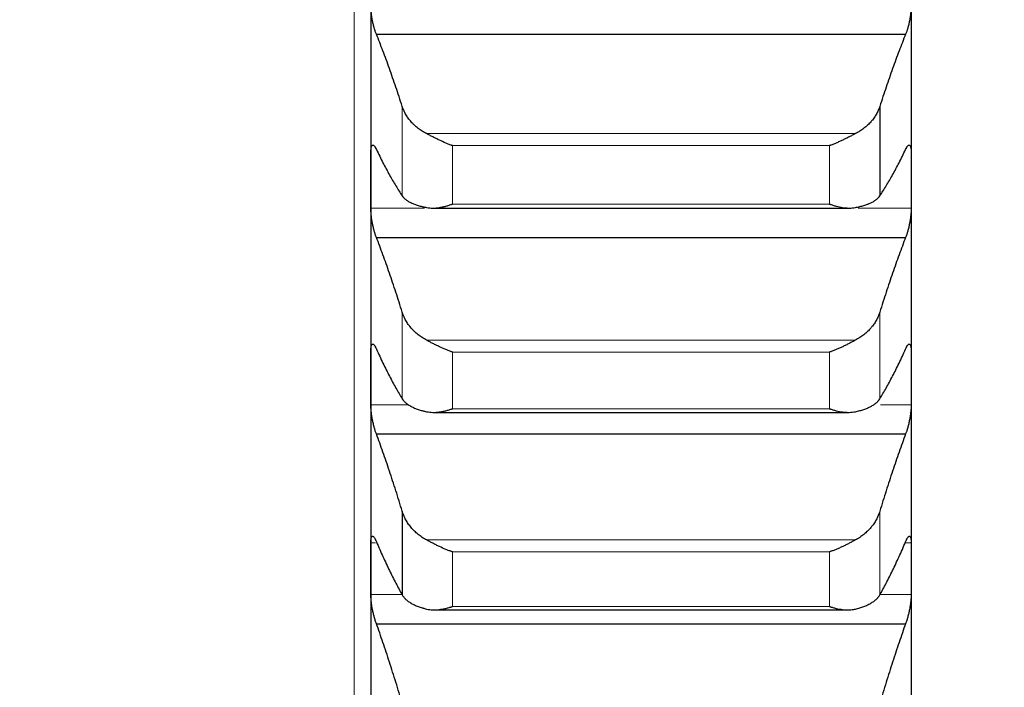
# Model space of a CAD drawing. Header units: inches. Extents: x 0 to 20790, y -12 to 14700.
# Tile 355 of 441: x 14118 to 14213, y 9855 to 9919. Entities that reach past the tile are written whole.
import ezdxf

# ---------------------------------------------------------------- set-up
doc = ezdxf.new("R2010")
doc.units = ezdxf.units.IN
doc.layers.add('1', color=7, linetype='Continuous', true_color=0xffffff)
doc.layers.add('254', color=7, linetype='Continuous', true_color=0xffffff)
doc.styles.add('latin_extended', font='simplex.shx')
doc.dimstyles.get("Standard").update_dxf_attribs({"dimtxt": 0.18, "dimasz": 0.18, "dimexe": 0.18, "dimexo": 0.0625, "dimgap": 0.09, "dimtad": 0, "dimtih": 1, "dimtoh": 1, "dimdec": 4, "dimzin": 0, "dimdsep": 46, "dimtxsty": 'Standard', "dimcen": 0.09, "dimadec": 0, "dimazin": 0, "dimtfac": 1, "dimtdec": 4, "dimtofl": 0, "dimtmove": 0, "dimatfit": 3, "dimfxl": 1, "dimtolj": 1, "dimtzin": 0, "dimarcsym": 0})

# ---------------------------------------------------------------- blocks, each defined once
blk = doc.blocks.new('_U6')
at = {"layer": '254', "color": 3, "linetype": 'Continuous', "lineweight": 13, "transparency": 16777216}
for p, q in [((14453.838, 10348.957), (14453.838, 8475.942)), ((14203.838, 10258.942), (14203.838, 8475.942)), ((14203.838, 8510.942), (12901.42, 8510.942)), ((14081.338, 8510.942), (13958.838, 8510.942)), ((14453.838, 8510.942), (14203.838, 8510.942)), ((14576.338, 8510.942), (14698.838, 8510.942))]:
    blk.add_line(p, q, dxfattribs=at)
at = {"layer": '254', "color": 3, "transparency": 16777216}
for points in [[(14081.338, 8490.525), (14081.338, 8531.358), (14203.838, 8510.942)], [(14576.338, 8531.358), (14576.338, 8490.525), (14453.838, 8510.942)]]:
    blk.add_solid(points, dxfattribs=at)
at = {"layer": 'Defpoints', "color": 0, "transparency": 16777216}
for p in [(14453.838, 10383.957), (14203.838, 10293.942), (14203.838, 8510.942)]:
    blk.add_point(p, dxfattribs=at)
at = {"layer": '254', "color": 2, "lineweight": 13, "transparency": 16777216, "insert": (12962.67, 8694.692), "char_height": 122.5, "attachment_point": 1, "style": 'latin_extended'}
blk.add_mtext('\\A1;250', dxfattribs=at)
blk = doc.blocks.new('_U7')
at = {"layer": '254', "color": 3, "linetype": 'Continuous', "lineweight": 13, "transparency": 16777216}
for p, q in [((14043.838, 10258.942), (14043.838, 8755.942)), ((14203.838, 10258.942), (14203.838, 8755.942)), ((14043.838, 8790.942), (12871.831, 8790.942)), ((13921.338, 8790.942), (13798.838, 8790.942)), ((14043.838, 8790.942), (14203.838, 8790.942)), ((14326.338, 8790.942), (14448.838, 8790.942))]:
    blk.add_line(p, q, dxfattribs=at)
at = {"layer": '254', "color": 3, "transparency": 16777216}
for points in [[(13921.338, 8770.525), (13921.338, 8811.358), (14043.838, 8790.942)], [(14326.338, 8811.358), (14326.338, 8770.525), (14203.838, 8790.942)]]:
    blk.add_solid(points, dxfattribs=at)
at = {"layer": 'Defpoints', "color": 0, "transparency": 16777216}
for p in [(14043.838, 10293.942), (14203.838, 10293.942), (14203.838, 8790.942)]:
    blk.add_point(p, dxfattribs=at)
at = {"layer": '254', "color": 2, "lineweight": 13, "transparency": 16777216, "insert": (12933.081, 9178.858), "char_height": 122.5, "attachment_point": 1, "style": 'latin_extended'}
blk.add_mtext('\\A1;\\C2;Flywheel\\P\\C2;90-240', dxfattribs=at)

msp = doc.modelspace()

# ---------------------------------------------------------------- linework, layer by layer
at = {"layer": '1', "color": 110, "linetype": 'Continuous', "lineweight": 13}
for p, q in [((14150.238, 10908.942), (14150.238, 9678.942)), ((14154.865, 9910.427), (14154.865, 9901.81)), ((14157.207, 9907.802), (14198.47, 9907.802)), ((14159.694, 9906.651), (14195.982, 9906.651)), ((14159.694, 9906.651), (14159.694, 9901.024)), ((14195.982, 9906.651), (14195.982, 9901.024)), ((14159.694, 9901.024), (14195.982, 9901.024)), ((14151.841, 9900.623), (14157.005, 9900.623)), ((14157.511, 9900.623), (14198.181, 9900.623)), ((14198.743, 9900.623), (14203.836, 9900.623)), ((14154.865, 9890.621), (14154.865, 9882.279)), ((14200.812, 9890.621), (14200.812, 9882.279)), ((14157.207, 9887.925), (14198.47, 9887.925)), ((14159.694, 9886.777), (14195.982, 9886.777)), ((14159.694, 9886.777), (14159.694, 9881.329)), ((14195.982, 9886.777), (14195.982, 9881.329)), ((14151.841, 9881.71), (14155.494, 9881.71)), ((14159.694, 9881.329), (14195.982, 9881.329)), ((14200.897, 9881.71), (14203.836, 9881.71)), ((14200.812, 9871.461), (14200.812, 9863.407)), ((14157.207, 9868.698), (14198.47, 9868.698)), ((14151.841, 9868.438), (14152.306, 9868.438)), ((14159.694, 9867.555), (14195.982, 9867.555)), ((14159.694, 9867.555), (14159.694, 9862.295)), ((14195.982, 9867.555), (14195.982, 9862.295)), ((14203.313, 9868.438), (14203.836, 9868.438)), ((14151.841, 9863.458), (14154.84, 9863.458)), ((14200.836, 9863.458), (14203.836, 9863.458)), ((14159.694, 9862.295), (14195.982, 9862.295))]:
    msp.add_line(p, q, dxfattribs=at)
at = {"layer": '1', "color": 2, "linetype": 'Continuous', "lineweight": 25}
for p, q in [((14151.838, 9922.922), (14151.838, 9903.295)), ((14203.838, 9922.922), (14203.838, 9903.295)), ((14152.376, 9917.377), (14203.301, 9917.377)), ((14200.812, 9910.427), (14200.812, 9901.81)), ((14151.838, 9903.295), (14151.838, 9884.293)), ((14203.838, 9903.295), (14203.838, 9884.293)), ((14157.815, 9900.642), (14197.891, 9900.642)), ((14152.376, 9897.821), (14203.301, 9897.821)), ((14151.838, 9884.293), (14151.838, 9865.948)), ((14203.838, 9884.293), (14203.838, 9865.948)), ((14157.891, 9880.978), (14197.819, 9880.978)), ((14152.376, 9878.899), (14203.301, 9878.899)), ((14154.865, 9871.461), (14154.865, 9863.407)), ((14151.838, 9865.948), (14151.838, 9848.288)), ((14203.838, 9865.948), (14203.838, 9848.288)), ((14157.968, 9861.974), (14197.743, 9861.974)), ((14152.376, 9860.642), (14203.301, 9860.642))]:
    msp.add_line(p, q, dxfattribs=at)
for points, knots in [([(14152.376, 9917.377), (14152.341, 9917.455), (14152.307, 9917.542), (14152.257, 9917.685), (14152.24, 9917.734), (14152.216, 9917.812), (14152.207, 9917.838), (14152.191, 9917.892), (14152.183, 9917.919), (14152.143, 9918.058), (14152.112, 9918.174), (14152.069, 9918.356), (14152.055, 9918.417), (14152.035, 9918.512), (14152.028, 9918.544), (14152.015, 9918.608), (14152.008, 9918.64), (14151.977, 9918.801), (14151.955, 9918.931), (14151.93, 9919.094), (14151.925, 9919.127), (14151.916, 9919.192), (14151.911, 9919.225), (14151.899, 9919.323), (14151.891, 9919.388), (14151.87, 9919.579), (14151.86, 9919.703), (14151.85, 9919.853), (14151.849, 9919.883), (14151.846, 9919.942), (14151.845, 9919.971), (14151.842, 9920.057), (14151.841, 9920.112), (14151.841, 9920.166)], [0, 0, 0, 0, 0.125, 0.125, 0.1875, 0.1875, 0.21875, 0.21875, 0.25, 0.25, 0.375, 0.375, 0.4375, 0.4375, 0.46875, 0.46875, 0.5, 0.5, 0.625, 0.625, 0.65625, 0.65625, 0.6875, 0.6875, 0.75, 0.75, 0.875, 0.875, 0.90625, 0.90625, 0.9375, 0.9375, 1, 1, 1, 1]), ([(14203.836, 9920.166), (14203.836, 9920.112), (14203.834, 9920.002), (14203.826, 9919.828), (14203.817, 9919.706), (14203.809, 9919.612), (14203.806, 9919.58), (14203.8, 9919.517), (14203.796, 9919.485), (14203.779, 9919.325), (14203.762, 9919.196), (14203.737, 9919.032), (14203.732, 9918.999), (14203.724, 9918.95), (14203.722, 9918.934), (14203.716, 9918.901), (14203.702, 9918.819), (14203.675, 9918.673), (14203.649, 9918.546), (14203.622, 9918.421), (14203.608, 9918.359), (14203.565, 9918.175), (14203.534, 9918.059), (14203.486, 9917.894), (14203.47, 9917.84), (14203.445, 9917.762), (14203.437, 9917.737), (14203.42, 9917.687), (14203.412, 9917.662), (14203.37, 9917.542), (14203.335, 9917.455), (14203.301, 9917.377)], [0, 0, 0, 0, 0.0625, 0.125, 0.1875, 0.1875, 0.21875, 0.21875, 0.25, 0.25, 0.375, 0.375, 0.40625, 0.40625, 0.421875, 0.421875, 0.4375, 0.5, 0.5625, 0.5625, 0.625, 0.625, 0.75, 0.75, 0.8125, 0.8125, 0.84375, 0.84375, 0.875, 0.875, 1, 1, 1, 1]), ([(14157.207, 9907.802), (14157.061, 9907.876), (14156.921, 9907.956), (14156.652, 9908.127), (14156.394, 9908.308), (14156.158, 9908.508), (14156.018, 9908.64), (14155.99, 9908.666), (14155.935, 9908.72), (14155.908, 9908.747), (14155.827, 9908.83), (14155.776, 9908.885), (14155.626, 9909.054), (14155.533, 9909.17), (14155.362, 9909.408), (14155.283, 9909.529), (14155.175, 9909.715), (14155.14, 9909.778), (14155.092, 9909.874), (14155.076, 9909.906), (14155.045, 9909.97), (14155.03, 9910.002), (14154.957, 9910.164), (14154.907, 9910.295), (14154.865, 9910.427)], [0, 0, 0, 0, 0.125, 0.125, 0.25, 0.375, 0.375, 0.40625, 0.40625, 0.4375, 0.4375, 0.5, 0.5, 0.625, 0.625, 0.75, 0.75, 0.8125, 0.8125, 0.84375, 0.84375, 0.875, 0.875, 1, 1, 1, 1]), ([(14200.812, 9910.427), (14200.77, 9910.295), (14200.719, 9910.165), (14200.605, 9909.908), (14200.476, 9909.656), (14200.318, 9909.412), (14200.189, 9909.233), (14200.144, 9909.174), (14200.074, 9909.086), (14200.05, 9909.057), (14200.001, 9908.999), (14199.977, 9908.971), (14199.852, 9908.83), (14199.64, 9908.612), (14199.405, 9908.412), (14199.158, 9908.221), (14199.029, 9908.13), (14198.859, 9908.022), (14198.825, 9908.001), (14198.755, 9907.959), (14198.65, 9907.897), (14198.543, 9907.839), (14198.47, 9907.802)], [0, 0, 0, 0, 0.125, 0.125, 0.25, 0.375, 0.375, 0.4375, 0.4375, 0.46875, 0.46875, 0.5, 0.5, 0.625, 0.75, 0.75, 0.875, 0.875, 0.90625, 0.90625, 0.9375, 1, 1, 1, 1]), ([(14159.694, 9906.651), (14159.691, 9906.652), (14159.688, 9906.653), (14159.681, 9906.655), (14159.678, 9906.657), (14159.668, 9906.66), (14159.648, 9906.667), (14159.602, 9906.684), (14159.509, 9906.718), (14159.43, 9906.749), (14159.272, 9906.811), (14159.167, 9906.853), (14158.853, 9906.986), (14158.645, 9907.081), (14158.334, 9907.229), (14158.23, 9907.28), (14158.075, 9907.357), (14158.023, 9907.383), (14157.919, 9907.435), (14157.867, 9907.462), (14157.712, 9907.541), (14157.61, 9907.593), (14157.407, 9907.698), (14157.307, 9907.75), (14157.207, 9907.802)], [0, 0, 0, 0, 0.003906, 0.003906, 0.007812, 0.007812, 0.015625, 0.03125, 0.0625, 0.125, 0.125, 0.25, 0.25, 0.5, 0.5, 0.625, 0.625, 0.6875, 0.6875, 0.75, 0.75, 0.875, 0.875, 1, 1, 1, 1]), ([(14198.47, 9907.802), (14198.37, 9907.75), (14198.27, 9907.699), (14198.069, 9907.595), (14197.967, 9907.542), (14197.764, 9907.438), (14197.661, 9907.386), (14197.454, 9907.284), (14197.35, 9907.233), (14197.14, 9907.133), (14197.036, 9907.084), (14196.826, 9906.989), (14196.721, 9906.943), (14196.511, 9906.854), (14196.405, 9906.811), (14196.247, 9906.749), (14196.168, 9906.718), (14196.075, 9906.684), (14196.029, 9906.667), (14196.009, 9906.66), (14195.996, 9906.655), (14195.989, 9906.653), (14195.982, 9906.651)], [0, 0, 0, 0, 0.125, 0.125, 0.25, 0.25, 0.375, 0.375, 0.5, 0.5, 0.625, 0.625, 0.75, 0.75, 0.875, 0.875, 0.9375, 0.96875, 0.984375, 0.992188, 0.992188, 1, 1, 1, 1]), ([(14151.841, 9905.966), (14151.841, 9906.018), (14151.843, 9906.117), (14151.851, 9906.25), (14151.86, 9906.329), (14151.868, 9906.385), (14151.871, 9906.403), (14151.877, 9906.437), (14151.88, 9906.454), (14151.898, 9906.532), (14151.915, 9906.582), (14151.939, 9906.63), (14151.944, 9906.639), (14151.952, 9906.651), (14151.955, 9906.655), (14151.961, 9906.662), (14151.975, 9906.679), (14152.001, 9906.701), (14152.027, 9906.708), (14152.054, 9906.708), (14152.068, 9906.705), (14152.112, 9906.687), (14152.143, 9906.663), (14152.19, 9906.609), (14152.207, 9906.588), (14152.231, 9906.552), (14152.24, 9906.539), (14152.257, 9906.512), (14152.265, 9906.498), (14152.307, 9906.424), (14152.341, 9906.354), (14152.376, 9906.274)], [0, 0, 0, 0, 0.0625, 0.125, 0.1875, 0.1875, 0.21875, 0.21875, 0.25, 0.25, 0.375, 0.375, 0.40625, 0.40625, 0.421875, 0.421875, 0.4375, 0.5, 0.5625, 0.5625, 0.625, 0.625, 0.75, 0.75, 0.8125, 0.8125, 0.84375, 0.84375, 0.875, 0.875, 1, 1, 1, 1]), ([(14203.301, 9906.274), (14203.335, 9906.354), (14203.369, 9906.423), (14203.42, 9906.512), (14203.436, 9906.538), (14203.461, 9906.574), (14203.469, 9906.586), (14203.486, 9906.607), (14203.494, 9906.617), (14203.534, 9906.663), (14203.564, 9906.687), (14203.608, 9906.705), (14203.622, 9906.708), (14203.642, 9906.708), (14203.649, 9906.707), (14203.662, 9906.704), (14203.668, 9906.701), (14203.699, 9906.685), (14203.722, 9906.66), (14203.747, 9906.612), (14203.752, 9906.602), (14203.761, 9906.579), (14203.765, 9906.567), (14203.778, 9906.529), (14203.786, 9906.501), (14203.807, 9906.408), (14203.817, 9906.335), (14203.826, 9906.229), (14203.828, 9906.207), (14203.831, 9906.162), (14203.832, 9906.139), (14203.835, 9906.068), (14203.836, 9906.018), (14203.836, 9905.966)], [0, 0, 0, 0, 0.125, 0.125, 0.1875, 0.1875, 0.21875, 0.21875, 0.25, 0.25, 0.375, 0.375, 0.4375, 0.4375, 0.46875, 0.46875, 0.5, 0.5, 0.625, 0.625, 0.65625, 0.65625, 0.6875, 0.6875, 0.75, 0.75, 0.875, 0.875, 0.90625, 0.90625, 0.9375, 0.9375, 1, 1, 1, 1]), ([(14154.865, 9901.81), (14154.907, 9901.747), (14154.957, 9901.686), (14155.072, 9901.568), (14155.201, 9901.454), (14155.359, 9901.347), (14155.488, 9901.27), (14155.533, 9901.244), (14155.603, 9901.207), (14155.627, 9901.195), (14155.675, 9901.171), (14155.7, 9901.159), (14155.825, 9901.099), (14156.036, 9901.01), (14156.271, 9900.93), (14156.519, 9900.854), (14156.648, 9900.819), (14156.818, 9900.777), (14156.852, 9900.769), (14156.921, 9900.753), (14157.026, 9900.729), (14157.134, 9900.707), (14157.207, 9900.693)], [0, 0, 0, 0, 0.125, 0.125, 0.25, 0.375, 0.375, 0.4375, 0.4375, 0.46875, 0.46875, 0.5, 0.5, 0.625, 0.75, 0.75, 0.875, 0.875, 0.90625, 0.90625, 0.9375, 1, 1, 1, 1]), ([(14198.47, 9900.693), (14198.616, 9900.721), (14198.756, 9900.752), (14199.025, 9900.818), (14199.282, 9900.888), (14199.518, 9900.968), (14199.659, 9901.022), (14199.687, 9901.032), (14199.742, 9901.054), (14199.769, 9901.066), (14199.849, 9901.1), (14199.901, 9901.123), (14200.051, 9901.194), (14200.143, 9901.243), (14200.315, 9901.345), (14200.394, 9901.398), (14200.502, 9901.481), (14200.536, 9901.509), (14200.585, 9901.553), (14200.601, 9901.567), (14200.632, 9901.596), (14200.647, 9901.611), (14200.719, 9901.686), (14200.77, 9901.747), (14200.812, 9901.81)], [0, 0, 0, 0, 0.125, 0.125, 0.25, 0.375, 0.375, 0.40625, 0.40625, 0.4375, 0.4375, 0.5, 0.5, 0.625, 0.625, 0.75, 0.75, 0.8125, 0.8125, 0.84375, 0.84375, 0.875, 0.875, 1, 1, 1, 1]), ([(14157.207, 9900.693), (14157.307, 9900.674), (14157.407, 9900.661), (14157.608, 9900.644), (14157.709, 9900.641), (14157.913, 9900.643), (14158.016, 9900.648), (14158.222, 9900.666), (14158.326, 9900.678), (14158.536, 9900.711), (14158.641, 9900.73), (14158.851, 9900.775), (14158.956, 9900.8), (14159.166, 9900.855), (14159.271, 9900.886), (14159.43, 9900.935), (14159.509, 9900.96), (14159.602, 9900.992), (14159.648, 9901.008), (14159.668, 9901.014), (14159.681, 9901.019), (14159.688, 9901.021), (14159.694, 9901.024)], [0, 0, 0, 0, 0.125, 0.125, 0.25, 0.25, 0.375, 0.375, 0.5, 0.5, 0.625, 0.625, 0.75, 0.75, 0.875, 0.875, 0.9375, 0.96875, 0.984375, 0.992188, 0.992188, 1, 1, 1, 1]), ([(14195.982, 9901.024), (14195.986, 9901.023), (14195.989, 9901.021), (14195.996, 9901.019), (14195.999, 9901.018), (14196.009, 9901.014), (14196.029, 9901.008), (14196.075, 9900.992), (14196.168, 9900.96), (14196.247, 9900.935), (14196.405, 9900.886), (14196.51, 9900.856), (14196.824, 9900.773), (14197.032, 9900.728), (14197.343, 9900.679), (14197.446, 9900.667), (14197.602, 9900.653), (14197.654, 9900.649), (14197.757, 9900.644), (14197.809, 9900.642), (14197.964, 9900.641), (14198.067, 9900.644), (14198.269, 9900.66), (14198.37, 9900.674), (14198.47, 9900.693)], [0, 0, 0, 0, 0.003906, 0.003906, 0.007812, 0.007812, 0.015625, 0.03125, 0.0625, 0.125, 0.125, 0.25, 0.25, 0.5, 0.5, 0.625, 0.625, 0.6875, 0.6875, 0.75, 0.75, 0.875, 0.875, 1, 1, 1, 1]), ([(14152.376, 9897.821), (14152.341, 9897.903), (14152.307, 9897.994), (14152.257, 9898.141), (14152.24, 9898.192), (14152.216, 9898.272), (14152.207, 9898.299), (14152.191, 9898.354), (14152.183, 9898.383), (14152.143, 9898.524), (14152.112, 9898.642), (14152.069, 9898.826), (14152.055, 9898.889), (14152.035, 9898.985), (14152.028, 9899.017), (14152.015, 9899.081), (14152.008, 9899.114), (14151.977, 9899.275), (14151.955, 9899.405), (14151.93, 9899.568), (14151.925, 9899.6), (14151.916, 9899.666), (14151.911, 9899.699), (14151.899, 9899.796), (14151.891, 9899.86), (14151.87, 9900.049), (14151.86, 9900.171), (14151.85, 9900.319), (14151.849, 9900.348), (14151.846, 9900.405), (14151.845, 9900.434), (14151.842, 9900.517), (14151.841, 9900.571), (14151.841, 9900.623)], [0, 0, 0, 0, 0.125, 0.125, 0.1875, 0.1875, 0.21875, 0.21875, 0.25, 0.25, 0.375, 0.375, 0.4375, 0.4375, 0.46875, 0.46875, 0.5, 0.5, 0.625, 0.625, 0.65625, 0.65625, 0.6875, 0.6875, 0.75, 0.75, 0.875, 0.875, 0.90625, 0.90625, 0.9375, 0.9375, 1, 1, 1, 1]), ([(14203.836, 9900.623), (14203.836, 9900.571), (14203.834, 9900.464), (14203.826, 9900.294), (14203.817, 9900.174), (14203.809, 9900.082), (14203.806, 9900.05), (14203.8, 9899.988), (14203.796, 9899.956), (14203.779, 9899.798), (14203.762, 9899.67), (14203.737, 9899.506), (14203.732, 9899.474), (14203.724, 9899.424), (14203.722, 9899.408), (14203.716, 9899.375), (14203.702, 9899.293), (14203.675, 9899.147), (14203.649, 9899.019), (14203.622, 9898.893), (14203.608, 9898.83), (14203.565, 9898.643), (14203.534, 9898.525), (14203.486, 9898.356), (14203.47, 9898.301), (14203.445, 9898.221), (14203.437, 9898.195), (14203.42, 9898.143), (14203.412, 9898.118), (14203.37, 9897.994), (14203.335, 9897.903), (14203.301, 9897.821)], [0, 0, 0, 0, 0.0625, 0.125, 0.1875, 0.1875, 0.21875, 0.21875, 0.25, 0.25, 0.375, 0.375, 0.40625, 0.40625, 0.421875, 0.421875, 0.4375, 0.5, 0.5625, 0.5625, 0.625, 0.625, 0.75, 0.75, 0.8125, 0.8125, 0.84375, 0.84375, 0.875, 0.875, 1, 1, 1, 1]), ([(14157.207, 9887.925), (14157.061, 9888.001), (14156.921, 9888.083), (14156.652, 9888.258), (14156.394, 9888.444), (14156.158, 9888.649), (14156.018, 9888.784), (14155.99, 9888.812), (14155.935, 9888.867), (14155.908, 9888.895), (14155.827, 9888.979), (14155.776, 9889.036), (14155.626, 9889.21), (14155.533, 9889.329), (14155.362, 9889.573), (14155.283, 9889.698), (14155.175, 9889.889), (14155.14, 9889.954), (14155.092, 9890.052), (14155.076, 9890.085), (14155.045, 9890.151), (14155.03, 9890.184), (14154.957, 9890.35), (14154.907, 9890.485), (14154.865, 9890.621)], [0, 0, 0, 0, 0.125, 0.125, 0.25, 0.375, 0.375, 0.40625, 0.40625, 0.4375, 0.4375, 0.5, 0.5, 0.625, 0.625, 0.75, 0.75, 0.8125, 0.8125, 0.84375, 0.84375, 0.875, 0.875, 1, 1, 1, 1]), ([(14200.812, 9890.621), (14200.77, 9890.485), (14200.719, 9890.351), (14200.605, 9890.087), (14200.476, 9889.828), (14200.318, 9889.578), (14200.189, 9889.394), (14200.144, 9889.333), (14200.074, 9889.243), (14200.05, 9889.213), (14200.001, 9889.154), (14199.977, 9889.124), (14199.852, 9888.979), (14199.64, 9888.756), (14199.405, 9888.551), (14199.158, 9888.355), (14199.029, 9888.261), (14198.859, 9888.151), (14198.825, 9888.129), (14198.755, 9888.086), (14198.65, 9888.023), (14198.543, 9887.963), (14198.47, 9887.925)], [0, 0, 0, 0, 0.125, 0.125, 0.25, 0.375, 0.375, 0.4375, 0.4375, 0.46875, 0.46875, 0.5, 0.5, 0.625, 0.75, 0.75, 0.875, 0.875, 0.90625, 0.90625, 0.9375, 1, 1, 1, 1]), ([(14151.841, 9886.876), (14151.841, 9886.926), (14151.843, 9887.022), (14151.851, 9887.149), (14151.86, 9887.224), (14151.868, 9887.276), (14151.871, 9887.293), (14151.877, 9887.325), (14151.88, 9887.34), (14151.898, 9887.412), (14151.915, 9887.458), (14151.939, 9887.499), (14151.944, 9887.507), (14151.952, 9887.517), (14151.955, 9887.52), (14151.961, 9887.526), (14151.975, 9887.54), (14152.001, 9887.556), (14152.027, 9887.558), (14152.054, 9887.553), (14152.068, 9887.548), (14152.112, 9887.522), (14152.143, 9887.492), (14152.19, 9887.431), (14152.207, 9887.407), (14152.231, 9887.368), (14152.24, 9887.354), (14152.257, 9887.325), (14152.265, 9887.309), (14152.307, 9887.23), (14152.341, 9887.156), (14152.376, 9887.071)], [0, 0, 0, 0, 0.0625, 0.125, 0.1875, 0.1875, 0.21875, 0.21875, 0.25, 0.25, 0.375, 0.375, 0.40625, 0.40625, 0.421875, 0.421875, 0.4375, 0.5, 0.5625, 0.5625, 0.625, 0.625, 0.75, 0.75, 0.8125, 0.8125, 0.84375, 0.84375, 0.875, 0.875, 1, 1, 1, 1]), ([(14159.694, 9886.777), (14159.691, 9886.778), (14159.688, 9886.779), (14159.681, 9886.781), (14159.678, 9886.782), (14159.668, 9886.786), (14159.648, 9886.793), (14159.602, 9886.809), (14159.509, 9886.842), (14159.43, 9886.872), (14159.272, 9886.932), (14159.167, 9886.974), (14158.853, 9887.105), (14158.645, 9887.199), (14158.334, 9887.347), (14158.23, 9887.397), (14158.075, 9887.474), (14158.023, 9887.5), (14157.919, 9887.553), (14157.867, 9887.579), (14157.712, 9887.659), (14157.61, 9887.713), (14157.407, 9887.819), (14157.307, 9887.872), (14157.207, 9887.925)], [0, 0, 0, 0, 0.003906, 0.003906, 0.007813, 0.007813, 0.015625, 0.03125, 0.0625, 0.125, 0.125, 0.25, 0.25, 0.5, 0.5, 0.625, 0.625, 0.6875, 0.6875, 0.75, 0.75, 0.875, 0.875, 1, 1, 1, 1]), ([(14198.47, 9887.925), (14198.37, 9887.872), (14198.27, 9887.819), (14198.069, 9887.714), (14197.967, 9887.661), (14197.764, 9887.556), (14197.661, 9887.504), (14197.454, 9887.401), (14197.35, 9887.35), (14197.14, 9887.25), (14197.036, 9887.202), (14196.826, 9887.108), (14196.721, 9887.062), (14196.511, 9886.975), (14196.405, 9886.932), (14196.247, 9886.872), (14196.168, 9886.842), (14196.075, 9886.809), (14196.029, 9886.793), (14196.009, 9886.786), (14195.996, 9886.781), (14195.989, 9886.779), (14195.982, 9886.777)], [0, 0, 0, 0, 0.125, 0.125, 0.25, 0.25, 0.375, 0.375, 0.5, 0.5, 0.625, 0.625, 0.75, 0.75, 0.875, 0.875, 0.9375, 0.96875, 0.984375, 0.992187, 0.992187, 1, 1, 1, 1]), ([(14203.301, 9887.071), (14203.335, 9887.156), (14203.369, 9887.229), (14203.42, 9887.324), (14203.436, 9887.353), (14203.461, 9887.393), (14203.469, 9887.406), (14203.486, 9887.429), (14203.494, 9887.44), (14203.534, 9887.492), (14203.564, 9887.522), (14203.608, 9887.547), (14203.622, 9887.553), (14203.642, 9887.557), (14203.649, 9887.557), (14203.662, 9887.556), (14203.668, 9887.555), (14203.699, 9887.545), (14203.722, 9887.525), (14203.747, 9887.484), (14203.752, 9887.475), (14203.761, 9887.455), (14203.765, 9887.444), (14203.778, 9887.41), (14203.786, 9887.384), (14203.807, 9887.298), (14203.817, 9887.229), (14203.826, 9887.128), (14203.828, 9887.107), (14203.831, 9887.064), (14203.832, 9887.042), (14203.835, 9886.974), (14203.836, 9886.926), (14203.836, 9886.876)], [0, 0, 0, 0, 0.125, 0.125, 0.1875, 0.1875, 0.21875, 0.21875, 0.25, 0.25, 0.375, 0.375, 0.4375, 0.4375, 0.46875, 0.46875, 0.5, 0.5, 0.625, 0.625, 0.65625, 0.65625, 0.6875, 0.6875, 0.75, 0.75, 0.875, 0.875, 0.90625, 0.90625, 0.9375, 0.9375, 1, 1, 1, 1]), ([(14154.865, 9882.279), (14154.907, 9882.21), (14154.957, 9882.143), (14155.072, 9882.013), (14155.201, 9881.887), (14155.359, 9881.77), (14155.488, 9881.684), (14155.533, 9881.656), (14155.603, 9881.615), (14155.627, 9881.601), (14155.675, 9881.574), (14155.7, 9881.561), (14155.825, 9881.496), (14156.036, 9881.396), (14156.271, 9881.307), (14156.519, 9881.223), (14156.648, 9881.183), (14156.818, 9881.137), (14156.852, 9881.128), (14156.921, 9881.11), (14157.026, 9881.083), (14157.134, 9881.059), (14157.207, 9881.043)], [0, 0, 0, 0, 0.125, 0.125, 0.25, 0.375, 0.375, 0.4375, 0.4375, 0.46875, 0.46875, 0.5, 0.5, 0.625, 0.75, 0.75, 0.875, 0.875, 0.90625, 0.90625, 0.9375, 1, 1, 1, 1]), ([(14198.47, 9881.043), (14198.616, 9881.074), (14198.756, 9881.108), (14199.025, 9881.182), (14199.282, 9881.261), (14199.518, 9881.35), (14199.659, 9881.409), (14199.687, 9881.421), (14199.742, 9881.446), (14199.769, 9881.458), (14199.849, 9881.496), (14199.901, 9881.521), (14200.051, 9881.6), (14200.143, 9881.654), (14200.315, 9881.767), (14200.394, 9881.826), (14200.502, 9881.917), (14200.536, 9881.949), (14200.585, 9881.996), (14200.601, 9882.012), (14200.632, 9882.044), (14200.647, 9882.06), (14200.719, 9882.142), (14200.77, 9882.21), (14200.812, 9882.279)], [0, 0, 0, 0, 0.125, 0.125, 0.25, 0.375, 0.375, 0.40625, 0.40625, 0.4375, 0.4375, 0.5, 0.5, 0.625, 0.625, 0.75, 0.75, 0.8125, 0.8125, 0.84375, 0.84375, 0.875, 0.875, 1, 1, 1, 1]), ([(14152.376, 9878.899), (14152.341, 9878.985), (14152.307, 9879.079), (14152.257, 9879.231), (14152.24, 9879.284), (14152.216, 9879.366), (14152.207, 9879.394), (14152.191, 9879.45), (14152.183, 9879.479), (14152.143, 9879.624), (14152.112, 9879.744), (14152.069, 9879.93), (14152.055, 9879.993), (14152.035, 9880.09), (14152.028, 9880.122), (14152.015, 9880.187), (14152.008, 9880.219), (14151.977, 9880.381), (14151.955, 9880.511), (14151.93, 9880.673), (14151.925, 9880.706), (14151.916, 9880.771), (14151.911, 9880.803), (14151.899, 9880.9), (14151.891, 9880.963), (14151.87, 9881.15), (14151.86, 9881.27), (14151.85, 9881.414), (14151.849, 9881.443), (14151.846, 9881.499), (14151.845, 9881.527), (14151.842, 9881.608), (14151.841, 9881.66), (14151.841, 9881.71)], [0, 0, 0, 0, 0.125, 0.125, 0.1875, 0.1875, 0.21875, 0.21875, 0.25, 0.25, 0.375, 0.375, 0.4375, 0.4375, 0.46875, 0.46875, 0.5, 0.5, 0.625, 0.625, 0.65625, 0.65625, 0.6875, 0.6875, 0.75, 0.75, 0.875, 0.875, 0.90625, 0.90625, 0.9375, 0.9375, 1, 1, 1, 1]), ([(14157.207, 9881.043), (14157.307, 9881.021), (14157.407, 9881.006), (14157.608, 9880.985), (14157.709, 9880.979), (14157.913, 9880.977), (14158.016, 9880.98), (14158.222, 9880.994), (14158.326, 9881.005), (14158.536, 9881.033), (14158.641, 9881.051), (14158.851, 9881.092), (14158.956, 9881.115), (14159.166, 9881.167), (14159.271, 9881.196), (14159.43, 9881.243), (14159.509, 9881.268), (14159.602, 9881.298), (14159.648, 9881.313), (14159.668, 9881.32), (14159.681, 9881.325), (14159.688, 9881.327), (14159.694, 9881.329)], [0, 0, 0, 0, 0.125, 0.125, 0.25, 0.25, 0.375, 0.375, 0.5, 0.5, 0.625, 0.625, 0.75, 0.75, 0.875, 0.875, 0.9375, 0.96875, 0.984375, 0.992187, 0.992187, 1, 1, 1, 1]), ([(14195.982, 9881.329), (14195.986, 9881.328), (14195.989, 9881.327), (14195.996, 9881.325), (14195.999, 9881.323), (14196.009, 9881.32), (14196.029, 9881.313), (14196.075, 9881.298), (14196.168, 9881.268), (14196.247, 9881.243), (14196.405, 9881.196), (14196.51, 9881.168), (14196.824, 9881.089), (14197.032, 9881.048), (14197.343, 9881.005), (14197.446, 9880.994), (14197.602, 9880.984), (14197.654, 9880.981), (14197.757, 9880.978), (14197.809, 9880.977), (14197.964, 9880.979), (14198.067, 9880.985), (14198.269, 9881.006), (14198.37, 9881.021), (14198.47, 9881.043)], [0, 0, 0, 0, 0.003906, 0.003906, 0.007812, 0.007812, 0.015625, 0.03125, 0.0625, 0.125, 0.125, 0.25, 0.25, 0.5, 0.5, 0.625, 0.625, 0.6875, 0.6875, 0.75, 0.75, 0.875, 0.875, 1, 1, 1, 1]), ([(14203.836, 9881.71), (14203.836, 9881.66), (14203.834, 9881.556), (14203.826, 9881.39), (14203.817, 9881.272), (14203.809, 9881.182), (14203.806, 9881.151), (14203.8, 9881.089), (14203.796, 9881.058), (14203.779, 9880.902), (14203.762, 9880.775), (14203.737, 9880.612), (14203.732, 9880.58), (14203.724, 9880.53), (14203.722, 9880.514), (14203.716, 9880.481), (14203.702, 9880.399), (14203.675, 9880.253), (14203.649, 9880.124), (14203.622, 9879.997), (14203.608, 9879.933), (14203.565, 9879.745), (14203.534, 9879.624), (14203.486, 9879.452), (14203.47, 9879.396), (14203.445, 9879.314), (14203.437, 9879.287), (14203.42, 9879.234), (14203.412, 9879.208), (14203.37, 9879.08), (14203.335, 9878.985), (14203.301, 9878.899)], [0, 0, 0, 0, 0.0625, 0.125, 0.1875, 0.1875, 0.21875, 0.21875, 0.25, 0.25, 0.375, 0.375, 0.40625, 0.40625, 0.421875, 0.421875, 0.4375, 0.5, 0.5625, 0.5625, 0.625, 0.625, 0.75, 0.75, 0.8125, 0.8125, 0.84375, 0.84375, 0.875, 0.875, 1, 1, 1, 1]), ([(14157.207, 9868.698), (14157.061, 9868.776), (14156.921, 9868.86), (14156.652, 9869.039), (14156.394, 9869.229), (14156.158, 9869.44), (14156.018, 9869.578), (14155.99, 9869.606), (14155.935, 9869.662), (14155.908, 9869.691), (14155.827, 9869.777), (14155.776, 9869.836), (14155.626, 9870.014), (14155.533, 9870.136), (14155.362, 9870.386), (14155.283, 9870.514), (14155.175, 9870.71), (14155.14, 9870.776), (14155.092, 9870.877), (14155.076, 9870.91), (14155.045, 9870.978), (14155.03, 9871.012), (14154.957, 9871.183), (14154.907, 9871.321), (14154.865, 9871.461)], [0, 0, 0, 0, 0.125, 0.125, 0.25, 0.375, 0.375, 0.40625, 0.40625, 0.4375, 0.4375, 0.5, 0.5, 0.625, 0.625, 0.75, 0.75, 0.8125, 0.8125, 0.84375, 0.84375, 0.875, 0.875, 1, 1, 1, 1]), ([(14200.812, 9871.461), (14200.77, 9871.321), (14200.719, 9871.184), (14200.605, 9870.913), (14200.476, 9870.647), (14200.318, 9870.391), (14200.189, 9870.202), (14200.144, 9870.14), (14200.074, 9870.047), (14200.05, 9870.017), (14200.001, 9869.956), (14199.977, 9869.926), (14199.852, 9869.777), (14199.64, 9869.549), (14199.405, 9869.339), (14199.158, 9869.138), (14199.029, 9869.042), (14198.859, 9868.929), (14198.825, 9868.907), (14198.755, 9868.863), (14198.65, 9868.798), (14198.543, 9868.737), (14198.47, 9868.698)], [0, 0, 0, 0, 0.125, 0.125, 0.25, 0.375, 0.375, 0.4375, 0.4375, 0.46875, 0.46875, 0.5, 0.5, 0.625, 0.75, 0.75, 0.875, 0.875, 0.90625, 0.90625, 0.9375, 1, 1, 1, 1]), ([(14151.841, 9868.438), (14151.841, 9868.486), (14151.843, 9868.578), (14151.851, 9868.699), (14151.86, 9868.77), (14151.868, 9868.818), (14151.871, 9868.834), (14151.877, 9868.864), (14151.88, 9868.878), (14151.898, 9868.944), (14151.915, 9868.984), (14151.939, 9869.02), (14151.944, 9869.026), (14151.952, 9869.034), (14151.955, 9869.037), (14151.961, 9869.041), (14151.975, 9869.052), (14152.001, 9869.062), (14152.027, 9869.059), (14152.054, 9869.049), (14152.068, 9869.041), (14152.112, 9869.007), (14152.143, 9868.973), (14152.19, 9868.904), (14152.207, 9868.878), (14152.231, 9868.835), (14152.24, 9868.82), (14152.257, 9868.789), (14152.265, 9868.772), (14152.307, 9868.687), (14152.341, 9868.609), (14152.376, 9868.521)], [0, 0, 0, 0, 0.0625, 0.125, 0.1875, 0.1875, 0.21875, 0.21875, 0.25, 0.25, 0.375, 0.375, 0.40625, 0.40625, 0.421875, 0.421875, 0.4375, 0.5, 0.5625, 0.5625, 0.625, 0.625, 0.75, 0.75, 0.8125, 0.8125, 0.84375, 0.84375, 0.875, 0.875, 1, 1, 1, 1]), ([(14159.694, 9867.555), (14159.691, 9867.556), (14159.688, 9867.557), (14159.681, 9867.559), (14159.678, 9867.56), (14159.668, 9867.564), (14159.648, 9867.57), (14159.602, 9867.586), (14159.509, 9867.618), (14159.43, 9867.647), (14159.272, 9867.706), (14159.167, 9867.747), (14158.853, 9867.876), (14158.645, 9867.968), (14158.334, 9868.115), (14158.23, 9868.165), (14158.075, 9868.243), (14158.023, 9868.269), (14157.919, 9868.321), (14157.867, 9868.348), (14157.712, 9868.428), (14157.61, 9868.482), (14157.407, 9868.59), (14157.307, 9868.644), (14157.207, 9868.698)], [0, 0, 0, 0, 0.003906, 0.003906, 0.007812, 0.007812, 0.015625, 0.03125, 0.0625, 0.125, 0.125, 0.25, 0.25, 0.5, 0.5, 0.625, 0.625, 0.6875, 0.6875, 0.75, 0.75, 0.875, 0.875, 1, 1, 1, 1]), ([(14198.47, 9868.698), (14198.37, 9868.645), (14198.27, 9868.591), (14198.069, 9868.483), (14197.967, 9868.43), (14197.764, 9868.324), (14197.661, 9868.272), (14197.454, 9868.169), (14197.35, 9868.118), (14197.14, 9868.019), (14197.036, 9867.971), (14196.826, 9867.878), (14196.721, 9867.833), (14196.511, 9867.747), (14196.405, 9867.706), (14196.247, 9867.647), (14196.168, 9867.618), (14196.075, 9867.586), (14196.029, 9867.57), (14196.009, 9867.564), (14195.996, 9867.559), (14195.989, 9867.557), (14195.982, 9867.555)], [0, 0, 0, 0, 0.125, 0.125, 0.25, 0.25, 0.375, 0.375, 0.5, 0.5, 0.625, 0.625, 0.75, 0.75, 0.875, 0.875, 0.9375, 0.96875, 0.984375, 0.992188, 0.992188, 1, 1, 1, 1]), ([(14203.301, 9868.521), (14203.335, 9868.609), (14203.369, 9868.687), (14203.42, 9868.788), (14203.436, 9868.819), (14203.461, 9868.863), (14203.469, 9868.876), (14203.486, 9868.902), (14203.494, 9868.915), (14203.534, 9868.973), (14203.564, 9869.007), (14203.608, 9869.04), (14203.622, 9869.049), (14203.642, 9869.056), (14203.649, 9869.058), (14203.662, 9869.06), (14203.668, 9869.06), (14203.699, 9869.057), (14203.722, 9869.041), (14203.747, 9869.006), (14203.752, 9868.999), (14203.761, 9868.981), (14203.765, 9868.972), (14203.778, 9868.941), (14203.786, 9868.918), (14203.807, 9868.839), (14203.817, 9868.775), (14203.826, 9868.679), (14203.828, 9868.66), (14203.831, 9868.619), (14203.832, 9868.598), (14203.835, 9868.532), (14203.836, 9868.487), (14203.836, 9868.438)], [0, 0, 0, 0, 0.125, 0.125, 0.1875, 0.1875, 0.21875, 0.21875, 0.25, 0.25, 0.375, 0.375, 0.4375, 0.4375, 0.46875, 0.46875, 0.5, 0.5, 0.625, 0.625, 0.65625, 0.65625, 0.6875, 0.6875, 0.75, 0.75, 0.875, 0.875, 0.90625, 0.90625, 0.9375, 0.9375, 1, 1, 1, 1]), ([(14152.376, 9860.642), (14152.341, 9860.732), (14152.307, 9860.829), (14152.257, 9860.986), (14152.24, 9861.04), (14152.216, 9861.124), (14152.207, 9861.152), (14152.191, 9861.21), (14152.183, 9861.239), (14152.143, 9861.387), (14152.112, 9861.509), (14152.069, 9861.697), (14152.055, 9861.76), (14152.035, 9861.857), (14152.028, 9861.89), (14152.015, 9861.955), (14152.008, 9861.988), (14151.977, 9862.15), (14151.955, 9862.279), (14151.93, 9862.441), (14151.925, 9862.473), (14151.916, 9862.537), (14151.911, 9862.57), (14151.899, 9862.665), (14151.891, 9862.728), (14151.87, 9862.912), (14151.86, 9863.03), (14151.85, 9863.17), (14151.849, 9863.198), (14151.846, 9863.253), (14151.845, 9863.28), (14151.842, 9863.359), (14151.841, 9863.409), (14151.841, 9863.458)], [0, 0, 0, 0, 0.125, 0.125, 0.1875, 0.1875, 0.21875, 0.21875, 0.25, 0.25, 0.375, 0.375, 0.4375, 0.4375, 0.46875, 0.46875, 0.5, 0.5, 0.625, 0.625, 0.65625, 0.65625, 0.6875, 0.6875, 0.75, 0.75, 0.875, 0.875, 0.90625, 0.90625, 0.9375, 0.9375, 1, 1, 1, 1]), ([(14154.865, 9863.407), (14154.907, 9863.332), (14154.957, 9863.259), (14155.072, 9863.118), (14155.201, 9862.981), (14155.359, 9862.852), (14155.488, 9862.759), (14155.533, 9862.728), (14155.603, 9862.683), (14155.627, 9862.668), (14155.675, 9862.638), (14155.7, 9862.624), (14155.825, 9862.552), (14156.036, 9862.443), (14156.271, 9862.345), (14156.519, 9862.252), (14156.648, 9862.209), (14156.818, 9862.157), (14156.852, 9862.147), (14156.921, 9862.128), (14157.026, 9862.099), (14157.134, 9862.071), (14157.207, 9862.054)], [0, 0, 0, 0, 0.125, 0.125, 0.25, 0.375, 0.375, 0.4375, 0.4375, 0.46875, 0.46875, 0.5, 0.5, 0.625, 0.75, 0.75, 0.875, 0.875, 0.90625, 0.90625, 0.9375, 1, 1, 1, 1]), ([(14198.47, 9862.054), (14198.616, 9862.089), (14198.756, 9862.126), (14199.025, 9862.207), (14199.282, 9862.294), (14199.518, 9862.392), (14199.659, 9862.457), (14199.687, 9862.47), (14199.742, 9862.497), (14199.769, 9862.511), (14199.849, 9862.552), (14199.901, 9862.58), (14200.051, 9862.666), (14200.143, 9862.726), (14200.315, 9862.85), (14200.394, 9862.914), (14200.502, 9863.013), (14200.536, 9863.047), (14200.585, 9863.099), (14200.601, 9863.116), (14200.632, 9863.152), (14200.647, 9863.169), (14200.719, 9863.258), (14200.77, 9863.332), (14200.812, 9863.407)], [0, 0, 0, 0, 0.125, 0.125, 0.25, 0.375, 0.375, 0.40625, 0.40625, 0.4375, 0.4375, 0.5, 0.5, 0.625, 0.625, 0.75, 0.75, 0.8125, 0.8125, 0.84375, 0.84375, 0.875, 0.875, 1, 1, 1, 1]), ([(14203.836, 9863.458), (14203.836, 9863.409), (14203.834, 9863.309), (14203.826, 9863.147), (14203.817, 9863.032), (14203.809, 9862.943), (14203.806, 9862.913), (14203.8, 9862.852), (14203.796, 9862.821), (14203.779, 9862.668), (14203.762, 9862.541), (14203.737, 9862.38), (14203.732, 9862.347), (14203.724, 9862.298), (14203.722, 9862.282), (14203.716, 9862.249), (14203.702, 9862.168), (14203.675, 9862.021), (14203.649, 9861.892), (14203.622, 9861.764), (14203.608, 9861.7), (14203.565, 9861.509), (14203.534, 9861.388), (14203.486, 9861.212), (14203.47, 9861.155), (14203.445, 9861.071), (14203.437, 9861.043), (14203.42, 9860.988), (14203.412, 9860.961), (14203.37, 9860.83), (14203.335, 9860.732), (14203.301, 9860.642)], [0, 0, 0, 0, 0.0625, 0.125, 0.1875, 0.1875, 0.21875, 0.21875, 0.25, 0.25, 0.375, 0.375, 0.40625, 0.40625, 0.421875, 0.421875, 0.4375, 0.5, 0.5625, 0.5625, 0.625, 0.625, 0.75, 0.75, 0.8125, 0.8125, 0.84375, 0.84375, 0.875, 0.875, 1, 1, 1, 1]), ([(14157.207, 9862.054), (14157.307, 9862.03), (14157.407, 9862.012), (14157.608, 9861.987), (14157.709, 9861.979), (14157.913, 9861.972), (14158.016, 9861.973), (14158.222, 9861.983), (14158.326, 9861.992), (14158.536, 9862.016), (14158.641, 9862.032), (14158.851, 9862.07), (14158.956, 9862.092), (14159.166, 9862.141), (14159.271, 9862.168), (14159.43, 9862.213), (14159.509, 9862.236), (14159.602, 9862.265), (14159.648, 9862.28), (14159.668, 9862.287), (14159.681, 9862.291), (14159.688, 9862.293), (14159.694, 9862.295)], [0, 0, 0, 0, 0.125, 0.125, 0.25, 0.25, 0.375, 0.375, 0.5, 0.5, 0.625, 0.625, 0.75, 0.75, 0.875, 0.875, 0.9375, 0.96875, 0.984375, 0.992187, 0.992187, 1, 1, 1, 1]), ([(14195.982, 9862.295), (14195.986, 9862.294), (14195.989, 9862.293), (14195.996, 9862.291), (14195.999, 9862.29), (14196.009, 9862.287), (14196.029, 9862.28), (14196.075, 9862.265), (14196.168, 9862.236), (14196.247, 9862.213), (14196.405, 9862.168), (14196.51, 9862.141), (14196.824, 9862.067), (14197.032, 9862.029), (14197.343, 9861.993), (14197.446, 9861.984), (14197.602, 9861.976), (14197.654, 9861.975), (14197.757, 9861.974), (14197.809, 9861.974), (14197.964, 9861.979), (14198.067, 9861.987), (14198.269, 9862.012), (14198.37, 9862.03), (14198.47, 9862.054)], [0, 0, 0, 0, 0.003906, 0.003906, 0.007812, 0.007812, 0.015625, 0.03125, 0.0625, 0.125, 0.125, 0.25, 0.25, 0.5, 0.5, 0.625, 0.625, 0.6875, 0.6875, 0.75, 0.75, 0.875, 0.875, 1, 1, 1, 1])]:
    msp.add_open_spline(points, degree=3, knots=knots, dxfattribs=at)
for points in [[(14154.865, 9910.427), (14154.661, 9911.061), (14154.251, 9912.302), (14153.632, 9914.08), (14153.007, 9915.777), (14152.587, 9916.853), (14152.376, 9917.377)], [(14203.301, 9917.377), (14203.09, 9916.853), (14202.67, 9915.777), (14202.045, 9914.08), (14201.426, 9912.302), (14201.016, 9911.061), (14200.812, 9910.427)], [(14151.838, 9903.295), (14151.838, 9904.185), (14151.839, 9905.076), (14151.841, 9905.966)], [(14152.376, 9906.274), (14152.587, 9905.832), (14153.007, 9904.983), (14153.632, 9903.815), (14154.251, 9902.751), (14154.661, 9902.112), (14154.865, 9901.81)], [(14200.812, 9901.81), (14201.016, 9902.112), (14201.426, 9902.751), (14202.045, 9903.815), (14202.67, 9904.983), (14203.09, 9905.832), (14203.301, 9906.274)], [(14203.836, 9905.966), (14203.838, 9905.076), (14203.838, 9904.185), (14203.838, 9903.295)], [(14151.841, 9900.623), (14151.839, 9901.514), (14151.838, 9902.404), (14151.838, 9903.295)], [(14203.838, 9903.295), (14203.838, 9902.404), (14203.838, 9901.514), (14203.836, 9900.623)], [(14154.865, 9890.621), (14154.661, 9891.274), (14154.251, 9892.552), (14153.632, 9894.391), (14153.007, 9896.152), (14152.587, 9897.274), (14152.376, 9897.821)], [(14203.301, 9897.821), (14203.09, 9897.274), (14202.67, 9896.152), (14202.045, 9894.391), (14201.426, 9892.552), (14201.016, 9891.274), (14200.812, 9890.621)], [(14151.838, 9884.293), (14151.838, 9885.154), (14151.839, 9886.015), (14151.841, 9886.876)], [(14152.376, 9887.071), (14152.587, 9886.604), (14153.007, 9885.702), (14153.632, 9884.453), (14154.251, 9883.306), (14154.661, 9882.609), (14154.865, 9882.279)], [(14200.812, 9882.279), (14201.016, 9882.609), (14201.426, 9883.306), (14202.045, 9884.453), (14202.67, 9885.702), (14203.09, 9886.604), (14203.301, 9887.071)], [(14203.836, 9886.876), (14203.838, 9886.015), (14203.838, 9885.154), (14203.838, 9884.293)], [(14151.841, 9881.71), (14151.839, 9882.571), (14151.838, 9883.432), (14151.838, 9884.293)], [(14203.838, 9884.293), (14203.838, 9883.432), (14203.838, 9882.571), (14203.836, 9881.71)], [(14154.865, 9871.461), (14154.661, 9872.131), (14154.251, 9873.446), (14153.632, 9875.342), (14153.007, 9877.165), (14152.587, 9878.33), (14152.376, 9878.899)], [(14203.301, 9878.899), (14203.09, 9878.33), (14202.67, 9877.165), (14202.045, 9875.342), (14201.426, 9873.446), (14201.016, 9872.131), (14200.812, 9871.461)], [(14152.376, 9868.521), (14152.587, 9868.028), (14153.007, 9867.076), (14153.632, 9865.747), (14154.251, 9864.518), (14154.661, 9863.766), (14154.865, 9863.407)], [(14200.812, 9863.407), (14201.016, 9863.766), (14201.426, 9864.518), (14202.045, 9865.747), (14202.67, 9867.076), (14203.09, 9868.028), (14203.301, 9868.521)], [(14151.838, 9865.948), (14151.838, 9866.778), (14151.839, 9867.608), (14151.841, 9868.438)], [(14203.836, 9868.438), (14203.838, 9867.608), (14203.838, 9866.778), (14203.838, 9865.948)], [(14151.841, 9863.458), (14151.839, 9864.288), (14151.838, 9865.118), (14151.838, 9865.948)], [(14203.838, 9865.948), (14203.838, 9865.118), (14203.838, 9864.288), (14203.836, 9863.458)], [(14154.865, 9852.978), (14154.661, 9853.664), (14154.251, 9855.012), (14153.632, 9856.964), (14153.007, 9858.845), (14152.587, 9860.051), (14152.376, 9860.642)], [(14203.301, 9860.642), (14203.09, 9860.051), (14202.67, 9858.845), (14202.045, 9856.964), (14201.426, 9855.012), (14201.016, 9853.664), (14200.812, 9852.978)]]:
    msp.add_open_spline(points, degree=3, dxfattribs=at)

# ---------------------------------------------------------------- dimensions: what is measured, and where the dimension line sits
at = {"layer": '254', "color": 2, "linetype": 'Continuous', "lineweight": 13}
dim = msp.add_linear_dim(base=(14203.838, 8510.942), p1=(14453.838, 10383.957), p2=(14203.838, 10293.942), dimstyle='Standard', override={"dimscale": 35, "dimtxt": 3.5, "dimasz": 3.5, "dimexe": 1, "dimexo": 1, "dimgap": 1.75, "dimtad": 1, "dimtih": 1, "dimtoh": 0, "dimdec": 2, "dimlfac": 1, "dimzin": 8, "dimdsep": 46, "dimlunit": 2, "dimtxsty": 'latin_extended', "dimsah": 1, "dimse1": 0, "dimse2": 0, "dimsd1": 0, "dimsd2": 0, "dimclrd": 3, "dimclre": 3, "dimclrt": 2, "dimtol": 0, "dimtm": -0.1, "dimtfac": 0.714286, "dimtdec": 3, "dimtofl": 1, "dimtmove": 0, "dimtzin": 8, "dimlwd": 13, "dimlwe": 13}, dxfattribs=at)
dim.commit()
dim.dimension.update_dxf_attribs({"geometry": '_U6', "text_midpoint": (13120.17, 8510.942), "dimtype": 160})
dim = msp.add_linear_dim(base=(14203.838, 8790.942), p1=(14043.838, 10293.942), p2=(14203.838, 10293.942), text='\\C2;Flywheel\\P\\C2;90-240', dimstyle='Standard', override={"dimscale": 35, "dimtxt": 3.5, "dimasz": 3.5, "dimexe": 1, "dimexo": 1, "dimgap": 1.75, "dimtad": 1, "dimtih": 1, "dimtoh": 0, "dimdec": 2, "dimlfac": 0.028571, "dimzin": 8, "dimdsep": 46, "dimlunit": 2, "dimpost": '', "dimtxsty": 'latin_extended', "dimsah": 1, "dimse1": 0, "dimse2": 0, "dimsd1": 0, "dimsd2": 0, "dimclrd": 3, "dimclre": 3, "dimclrt": 2, "dimtol": 0, "dimtm": -0.1, "dimtfac": 0.714286, "dimtdec": 3, "dimtofl": 1, "dimtmove": 0, "dimtzin": 8, "dimlwd": 13, "dimlwe": 13}, dxfattribs=at)
dim.commit()
dim.dimension.update_dxf_attribs({"geometry": '_U7', "text_midpoint": (13283.081, 8790.942), "dimtype": 160})

doc.saveas('drawing.dxf')
